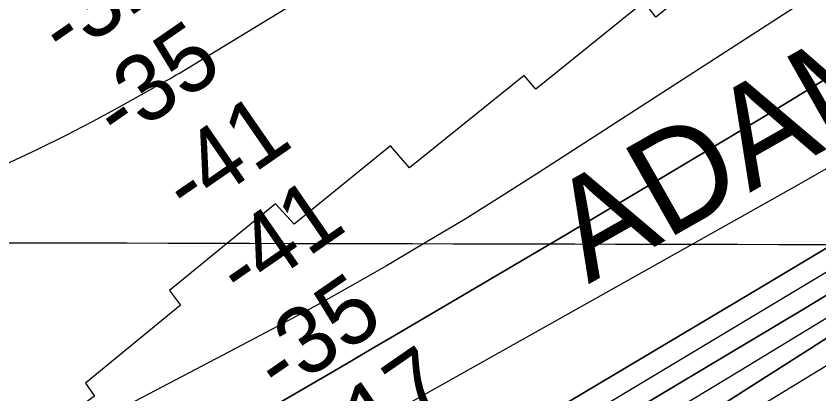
# Model space of a CAD drawing. Extents: x 3177385 to 3215275, y 903885 to 929304.
# Drawn here: x 3201253 to 3202058, y 915199 to 915578 of the extents above; entities that cross this region are included whole.
import ezdxf

# ---------------------------------------------------------------- set-up
doc = ezdxf.new("R2010")
doc.units = 0
for name, color, linetype in [('V-GRID-MAJR', 7, 'Continuous'), ('V-RIVR-RANG', 7, 'Continuous'), ('V-RRAP-RVMT', 7, 'Continuous'), ('V-RRAP-RVMT-IDEN', 7, 'Continuous'), ('V-TOPO-DPTH', 7, 'Continuous'), ('V-TOPO-MAJR', 7, 'Continuous'), ('V-TOPO-MINR', 7, 'Continuous'), ('V-TOPO-WATR', 7, 'Continuous')]:
    doc.layers.add(name, color=color, linetype=linetype)

msp = doc.modelspace()

# ---------------------------------------------------------------- linework, layer by layer
at = {"layer": 'V-GRID-MAJR'}
msp.add_spline([(3181620.222, 915399.962), (3186841.952, 915385.911), (3192063.685, 915372.62), (3197285.419, 915360.088), (3202507.1550000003, 915348.316), (3207728.893, 915337.304), (3212950.632, 915327.051), (3212950.633, 915327.051)], degree=3, dxfattribs=at)
at = {"layer": 'V-RRAP-RVMT'}
msp.add_lwpolyline([(3202002.791000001, 915662.8359999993), (3201894.718000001, 915577.1659999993), (3201883.112000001, 915592.3829999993), (3201774.348000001, 915504.9359999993), (3201762.760000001, 915518.6539999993), (3201647.767000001, 915425.9809999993), (3201628.860000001, 915448.1449999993), (3201532.119000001, 915369.4439999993), (3201513.645000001, 915390.0869999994), (3201407.289000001, 915303.0609999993), (3201418.257000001, 915288.4329999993), (3201322.979000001, 915210.0859999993), (3201331.967000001, 915197.3469999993), (3201230.899000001, 915124.5019999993), (3201228.238000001, 915128.2299999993), (3201119.007000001, 915049.8819999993), (3201116.150000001, 915053.0569999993), (3201005.713000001, 914973.5889999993), (3201002.918000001, 914977.9909999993), (3200894.721000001, 914901.5139999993), (3200882.713000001, 914916.6129999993), (3200775.1780000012, 914838.1419999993), (3200757.526000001, 914861.1899999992), (3200678.6990338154, 914804.4009806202)], dxfattribs=at)
at = {"layer": 'V-TOPO-DPTH'}
for points in [[(3200456.7653380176, 914327.2988095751), (3200487.152915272, 914341.7888726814), (3200540.9377224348, 914367.9418832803), (3200544.3113288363, 914369.618306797), (3200547.6649608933, 914371.3329824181), (3200550.9886314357, 914373.1050361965), (3200554.292327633, 914374.9153420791), (3200768.9578604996, 914494.9543912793), (3200879.4257333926, 914557.0824259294), (3200989.6888193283, 914619.5697679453), (3201099.6447248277, 914682.5960710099), (3201209.395843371, 914745.9816814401), (3201651.4330395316, 915002.7203793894), (3201683.30669387, 915021.3084545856), (3201715.136123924, 915039.9716474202), (3201746.8992175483, 915058.7475167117), (3201778.6180868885, 915077.5985036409), (3201816.3741426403, 915100.1281015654), (3201866.8004009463, 915130.523033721), (3201917.04339982, 915161.2149867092), (3201967.0115095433, 915192.3524709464), (3202016.7963598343, 915223.786976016), (3202541.3822013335, 915558.2855374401)], [(3202541.3822013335, 915558.2855374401), (3202016.7963598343, 915223.786976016), (3201967.0115095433, 915192.3524709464), (3201917.04339982, 915161.2149867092), (3201866.8004009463, 915130.523033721), (3201816.3741426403, 915100.1281015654), (3201778.6180868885, 915077.5985036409), (3201746.8992175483, 915058.7475167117), (3201715.136123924, 915039.9716474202), (3201683.30669387, 915021.3084545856), (3201651.4330395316, 915002.7203793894), (3201209.395843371, 914745.9816814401), (3201099.6447248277, 914682.5960710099), (3200989.6888193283, 914619.5697679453), (3200879.4257333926, 914557.0824259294), (3200768.9578604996, 914494.9543912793), (3200554.292327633, 914374.9153420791), (3200550.9886314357, 914373.1050361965), (3200547.6649608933, 914371.3329824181), (3200544.3113288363, 914369.618306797), (3200540.9377224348, 914367.9418832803), (3200487.152915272, 914341.7888726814), (3200456.7653380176, 914327.2988095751)], [(3202106.290613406, 915540.1383665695), (3202003.9051308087, 915477.9200593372), (3201901.1182808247, 915416.3670880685), (3201798.063852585, 915355.2576741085), (3201629.286725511, 915255.9142423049), (3201610.409945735, 915244.8267167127), (3201591.5195502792, 915233.7624870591), (3201572.6087313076, 915222.7332013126), (3201553.684296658, 915211.727211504), (3200878.784171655, 914820.0562085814), (3200806.5018755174, 914778.9152783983), (3200733.775099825, 914738.5921241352), (3200660.3816047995, 914699.4956337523), (3200586.543630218, 914661.2169192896), (3200497.5426514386, 914616.0214204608), (3200467.7104337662, 914601.3043909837), (3200437.6636089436, 914587.053720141)], [(3200437.6636089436, 914587.053720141), (3200467.7104337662, 914601.3043909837), (3200497.5426514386, 914616.0214204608), (3200586.543630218, 914661.2169192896), (3200660.3816047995, 914699.4956337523), (3200733.775099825, 914738.5921241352), (3200806.5018755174, 914778.9152783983), (3200878.784171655, 914820.0562085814), (3201553.684296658, 915211.727211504), (3201572.6087313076, 915222.7332013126), (3201591.5195502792, 915233.7624870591), (3201610.409945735, 915244.8267167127), (3201629.286725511, 915255.9142423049), (3201798.063852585, 915355.2576741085), (3201901.1182808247, 915416.3670880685), (3202003.9051308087, 915477.9200593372), (3202106.290613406, 915540.1383665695)], [(3200453.465485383, 914530.851305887), (3200463.638618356, 914536.0241019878), (3200473.7299177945, 914541.3547801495), (3200483.7666615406, 914546.790713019), (3201422.296656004, 915064.5996087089), (3201456.431427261, 915083.4779528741), (3201490.5404404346, 915102.4026110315), (3201524.6108164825, 915121.396740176), (3201558.6554344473, 915140.4371833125), (3201618.7161454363, 915174.1082703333), (3201622.710875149, 915176.3482872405), (3201626.705319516, 915178.5888127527), (3201630.6993358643, 915180.8301011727), (3201634.693066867, 915183.0718981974), (3202036.1529475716, 915408.4733941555), (3202118.9911560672, 915455.7223216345)], [(3200453.465485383, 914530.851305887), (3200463.638618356, 914536.0241019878), (3200473.7299177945, 914541.3547801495), (3200483.7666615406, 914546.790713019), (3201422.296656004, 915064.5996087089), (3201456.431427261, 915083.4779528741), (3201490.5404404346, 915102.4026110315), (3201524.6108164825, 915121.396740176), (3201558.6554344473, 915140.4371833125), (3201618.7161454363, 915174.1082703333), (3201622.710875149, 915176.3482872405), (3201626.705319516, 915178.5888127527), (3201630.6993358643, 915180.8301011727), (3201634.693066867, 915183.0718981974), (3202036.1529475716, 915408.4733941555), (3202118.9911560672, 915455.7223216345)], [(3202090.416591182, 915360.226594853), (3202003.706227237, 915308.5234889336), (3201780.7777322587, 915175.8215438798), (3201762.328180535, 915164.9285811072), (3201743.82727081, 915154.1242909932), (3201725.2493240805, 915143.4530098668), (3201706.6200193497, 915132.8704013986), (3201687.9181218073, 915122.4163737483), (3201669.170802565, 915112.0450955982), (3201650.3553507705, 915101.7979416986), (3201631.4944772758, 915091.6335372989), (3200772.2343776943, 914632.2230940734), (3200725.3089343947, 914607.3648599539), (3200678.2585906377, 914582.7475890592), (3200631.020896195, 914558.4917630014), (3200583.6583012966, 914534.4769001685), (3200558.25714782, 914521.719600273), (3200523.432786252, 914504.4055532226), (3200488.5168981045, 914487.2800360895), (3200453.4637200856, 914470.4373138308)], [(3202090.416591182, 915360.226594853), (3202003.706227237, 915308.5234889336), (3201780.7777322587, 915175.8215438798), (3201762.328180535, 915164.9285811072), (3201743.82727081, 915154.1242909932), (3201725.2493240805, 915143.4530098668), (3201706.6200193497, 915132.8704013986), (3201687.9181218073, 915122.4163737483), (3201669.170802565, 915112.0450955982), (3201650.3553507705, 915101.7979416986), (3201631.4944772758, 915091.6335372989), (3200772.2343776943, 914632.2230940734), (3200725.3089343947, 914607.3648599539), (3200678.2585906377, 914582.7475890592), (3200631.020896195, 914558.4917630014), (3200583.6583012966, 914534.4769001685), (3200558.25714782, 914521.719600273), (3200523.432786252, 914504.4055532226), (3200488.5168981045, 914487.2800360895), (3200453.4637200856, 914470.4373138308)], [(3200286.651763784, 914324.4638866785), (3200479.477690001, 914411.7480885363), (3200498.719921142, 914420.654209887), (3200517.8579698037, 914429.7742955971), (3200536.839744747, 914439.2153278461), (3200555.717337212, 914448.8703244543), (3200806.639607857, 914579.8822641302), (3200950.4070005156, 914656.101872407), (3201093.5171050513, 914733.5184591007), (3201235.6412773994, 914812.7305134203), (3201377.108161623, 914893.1395461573), (3201665.099561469, 915059.2395931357), (3201678.874079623, 915067.2276203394), (3201692.623138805, 915075.2589952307), (3201706.3340095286, 915083.355391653), (3201720.01942128, 915091.4951357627), (3202041.0907970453, 915283.491102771), (3202131.7399271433, 915338.2165397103)], [(3202131.7399271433, 915338.2165397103), (3202041.0907970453, 915283.491102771), (3201720.01942128, 915091.4951357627), (3201706.3340095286, 915083.355391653), (3201692.623138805, 915075.2589952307), (3201678.874079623, 915067.2276203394), (3201665.099561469, 915059.2395931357), (3201377.108161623, 914893.1395461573), (3201235.6412773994, 914812.7305134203), (3201093.5171050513, 914733.5184591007), (3200950.4070005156, 914656.101872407), (3200806.639607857, 914579.8822641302), (3200555.717337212, 914448.8703244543), (3200536.839744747, 914439.2153278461), (3200517.8579698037, 914429.7742955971), (3200498.719921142, 914420.654209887), (3200479.477690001, 914411.7480885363), (3200286.651763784, 914324.4638866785)]]:
    msp.add_lwpolyline(points, dxfattribs=at)
at = {"layer": 'V-TOPO-MAJR'}
for points in [[(3200452.009068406, 915050.1720272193), (3200550.977997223, 915101.860169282), (3200650.497093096, 915152.443300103), (3200750.841439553, 915201.3689140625), (3200851.7359530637, 915249.1895167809), (3201117.799686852, 915372.6028597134), (3201148.66313535, 915386.8618740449), (3201179.555256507, 915401.0582442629), (3201210.4903866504, 915415.1606483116), (3201241.4541894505, 915429.2004082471), (3201247.39998293, 915431.8854922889), (3201275.235311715, 915444.8871008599), (3201302.8348883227, 915458.3564997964), (3201330.080836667, 915472.5275842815), (3201357.0910328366, 915487.1664591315), (3201404.1376283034, 915513.4489178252), (3201407.436706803, 915515.3163407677), (3201410.721472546, 915517.2082934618), (3201413.984769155, 915519.137040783), (3201417.2337530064, 915521.0903178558), (3202122.013849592, 915950.2116980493)], [(3202379.488588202, 915810.1531507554), (3201775.5976969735, 915420.0798524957), (3201739.658424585, 915397.2352728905), (3201703.502994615, 915374.743889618), (3201667.023328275, 915352.782300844), (3201630.3275043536, 915331.1739084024), (3201624.803806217, 915327.9753020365), (3201590.5882922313, 915308.4476393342), (3201556.213714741, 915289.2084033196), (3201521.600541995, 915270.4018073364), (3201486.828305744, 915251.8836380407), (3200939.18315156, 914964.6258900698), (3200847.7492472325, 914917.0575976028), (3200756.1050846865, 914869.9013270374), (3200664.145534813, 914823.3630893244), (3200571.975726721, 914777.2368735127), (3200436.241790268, 914709.8794426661)]]:
    msp.add_lwpolyline(points, dxfattribs=at)
at = {"layer": 'V-TOPO-MINR'}
for points in [[(3200437.6636089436, 914587.053720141), (3200467.7104337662, 914601.3043909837), (3200497.5426514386, 914616.0214204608), (3200586.543630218, 914661.2169192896), (3200660.3816047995, 914699.4956337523), (3200733.775099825, 914738.5921241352), (3200806.5018755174, 914778.9152783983), (3200878.784171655, 914820.0562085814), (3201553.684296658, 915211.727211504), (3201572.6087313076, 915222.7332013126), (3201591.5195502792, 915233.7624870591), (3201610.409945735, 915244.8267167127), (3201629.286725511, 915255.9142423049), (3201798.063852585, 915355.2576741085), (3201901.1182808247, 915416.3670880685), (3202003.9051308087, 915477.9200593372), (3202106.290613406, 915540.1383665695)], [(3200453.465485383, 914530.851305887), (3200463.638618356, 914536.0241019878), (3200473.7299177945, 914541.3547801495), (3200483.7666615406, 914546.790713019), (3201422.296656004, 915064.5996087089), (3201456.431427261, 915083.4779528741), (3201490.5404404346, 915102.4026110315), (3201524.6108164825, 915121.396740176), (3201558.6554344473, 915140.4371833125), (3201618.7161454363, 915174.1082703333), (3201622.710875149, 915176.3482872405), (3201626.705319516, 915178.5888127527), (3201630.6993358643, 915180.8301011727), (3201634.693066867, 915183.0718981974), (3202036.1529475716, 915408.4733941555), (3202118.9911560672, 915455.7223216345)], [(3200425.315814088, 914419.6869620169), (3200493.869868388, 914452.3689445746), (3200498.8596986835, 914454.786260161), (3200503.8287229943, 914457.2449696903), (3200508.7665383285, 914459.7657701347), (3200513.6835476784, 914462.327964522), (3201332.6711782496, 914895.641090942), (3201391.540029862, 914927.1918736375), (3201450.1786414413, 914959.1596628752), (3201508.4718929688, 914991.7529619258), (3201566.534904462, 915024.7632675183), (3201671.42868412, 915085.1428357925), (3201676.8632257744, 915088.2912523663), (3201682.2859626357, 915091.4597439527), (3201687.69099231, 915094.6583480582), (3201693.0842171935, 915097.8770271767), (3202272.9745112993, 915446.1465845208)], [(3200453.4637200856, 914470.4373138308), (3200488.5168981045, 914487.2800360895), (3200523.432786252, 914504.4055532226), (3200558.25714782, 914521.719600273), (3200583.6583012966, 914534.4769001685), (3200631.020896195, 914558.4917630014), (3200678.2585906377, 914582.7475890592), (3200725.3089343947, 914607.3648599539), (3200772.2343776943, 914632.2230940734), (3201631.4944772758, 915091.6335372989), (3201650.3553507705, 915101.7979416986), (3201669.170802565, 915112.0450955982), (3201687.9181218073, 915122.4163737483), (3201706.6200193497, 915132.8704013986), (3201725.2493240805, 915143.4530098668), (3201743.82727081, 915154.1242909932), (3201762.328180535, 915164.9285811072), (3201780.7777322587, 915175.8215438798), (3202003.706227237, 915308.5234889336), (3202090.416591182, 915360.226594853)], [(3200286.651763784, 914324.4638866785), (3200479.477690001, 914411.7480885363), (3200498.719921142, 914420.654209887), (3200517.8579698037, 914429.7742955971), (3200536.839744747, 914439.2153278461), (3200555.717337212, 914448.8703244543), (3200806.639607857, 914579.8822641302), (3200950.4070005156, 914656.101872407), (3201093.5171050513, 914733.5184591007), (3201235.6412773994, 914812.7305134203), (3201377.108161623, 914893.1395461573), (3201665.099561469, 915059.2395931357), (3201678.874079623, 915067.2276203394), (3201692.623138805, 915075.2589952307), (3201706.3340095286, 915083.355391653), (3201720.01942128, 915091.4951357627), (3202041.0907970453, 915283.491102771), (3202131.7399271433, 915338.2165397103)], [(3200415.1065656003, 914296.2529221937), (3200536.7606655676, 914355.4587184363), (3200544.339769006, 914359.2267698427), (3200551.874777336, 914363.0792973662), (3200559.343643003, 914367.0585390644), (3200566.7684135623, 914371.1222568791), (3201523.2870421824, 914905.1910280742), (3201557.3665299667, 914924.3231089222), (3201591.3862251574, 914943.5603580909), (3201625.3162314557, 914962.9553597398), (3201659.186445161, 914982.4555297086), (3201708.6594261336, 915011.09184797), (3201717.737305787, 915016.3714393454), (3201726.8005235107, 915021.6759635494), (3201735.8417483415, 915027.0178869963), (3201744.868311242, 915032.3847432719), (3201753.876715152, 915037.7821705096), (3201762.875569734, 915043.1954249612), (3201771.860100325, 915048.6324202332), (3201780.8350815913, 915054.0852427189), (3202210.6132748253, 915315.9778925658)], [(3199940.4684652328, 914136.433473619), (3200481.510956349, 914364.0605139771), (3200510.1140174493, 914376.4937475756), (3200538.5092020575, 914389.3713342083), (3200566.592571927, 914402.9154503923), (3200594.4680653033, 914416.9039196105), (3200622.0761183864, 914431.4290857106), (3200649.5358047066, 914446.2247834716), (3200676.772940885, 914461.4262787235), (3200703.8617103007, 914476.8983056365), (3201658.4462927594, 915031.5522093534), (3201681.059391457, 915044.7433509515), (3201703.64208994, 915057.9861301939), (3201726.1791881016, 915071.3063659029), (3201748.6858860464, 915084.6782392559), (3201887.273998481, 915167.3396254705), (3201978.803828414, 915222.4833123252), (3202070.002887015, 915278.16342346)]]:
    msp.add_lwpolyline(points, dxfattribs=at)
at = {"layer": 'V-TOPO-WATR'}
msp.add_lwpolyline([(3200456.7653380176, 914327.2988095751), (3200487.152915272, 914341.7888726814), (3200540.9377224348, 914367.9418832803), (3200544.3113288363, 914369.618306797), (3200547.6649608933, 914371.3329824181), (3200550.9886314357, 914373.1050361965), (3200554.292327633, 914374.9153420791), (3200768.9578604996, 914494.9543912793), (3200879.4257333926, 914557.0824259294), (3200989.6888193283, 914619.5697679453), (3201099.6447248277, 914682.5960710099), (3201209.395843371, 914745.9816814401), (3201651.4330395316, 915002.7203793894), (3201683.30669387, 915021.3084545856), (3201715.136123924, 915039.9716474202), (3201746.8992175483, 915058.7475167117), (3201778.6180868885, 915077.5985036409), (3201816.3741426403, 915100.1281015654), (3201866.8004009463, 915130.523033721), (3201917.04339982, 915161.2149867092), (3201967.0115095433, 915192.3524709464), (3202016.7963598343, 915223.786976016), (3202541.3822013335, 915558.2855374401)], dxfattribs=at)

# ---------------------------------------------------------------- texts
at = {"layer": 'V-RIVR-RANG'}
for s, p in [('-32', (3201302.322569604, 915532.1303489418)), ('-35', (3201356.9672493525, 915448.421574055)), ('-41', (3201426.579495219, 915375.0674366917)), ('-41', (3201480.3564952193, 915290.7574366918)), ('-35', (3201518.2972493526, 915195.493574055)), ('-17', (3201587.6928581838, 915121.9895761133))]:
    msp.add_text(s, height=67, rotation=34.67388888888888, dxfattribs=at).set_placement(p)
at = {"layer": 'V-RRAP-RVMT-IDEN'}
msp.add_text('ADAMS', height=99.99980199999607, rotation=29.5712336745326, dxfattribs=at).set_placement((3201827.239932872, 915309.248050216))

doc.saveas('drawing.dxf')
